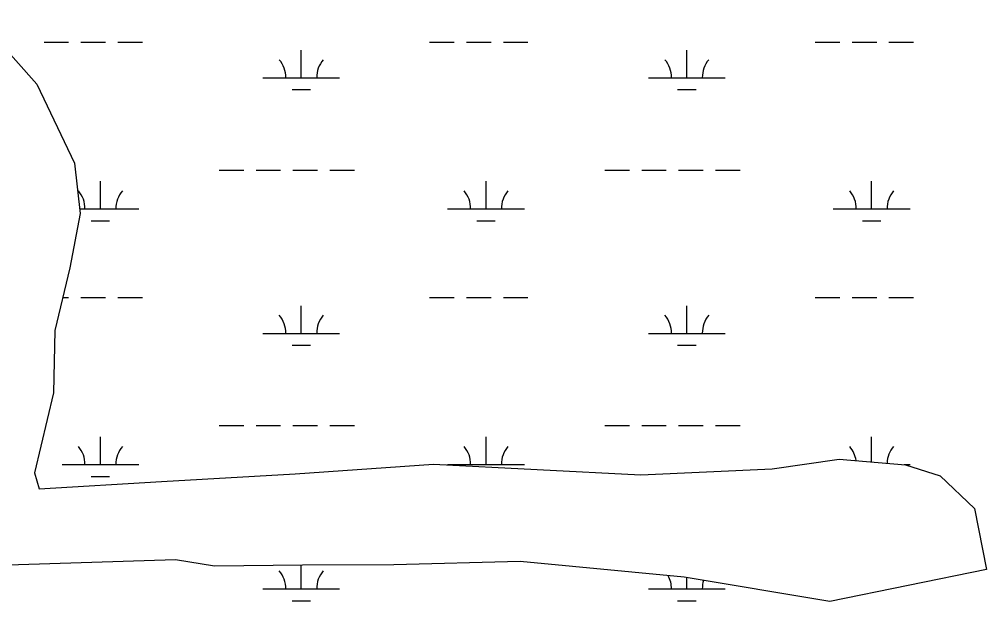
# Model space of a CAD drawing. Extents: x 3177185 to 3215018, y 812988 to 838321.
# Drawn here: x 3208925 to 3210184, y 834290 to 835048 of the extents above; entities that cross this region are included whole.
import ezdxf

# ---------------------------------------------------------------- set-up
doc = ezdxf.new("R2010")
doc.units = 0
doc.layers.add('V-SITE-VEGE', color=7, linetype='Continuous')
doc.layers.add('V-WETL-SWMP', color=7, linetype='Continuous')

msp = doc.modelspace()

# ---------------------------------------------------------------- linework, layer by layer
at = {"layer": 'V-SITE-VEGE'}
for p, q in [((3208872.5, 835048.3), (3208947.7, 834964.1)), ((3208947.7, 834964.1), (3208996.8, 834861.1)), ((3208996.8, 834861.1), (3209004.3, 834795.5)), ((3209004.3, 834795.5), (3208990.9, 834724.7)), ((3208990.9, 834724.7), (3208971.3, 834643.4)), ((3208971.3, 834643.4), (3208969.3, 834562.2)), ((3208969.3, 834562.2), (3208944.6, 834458)), ((3209284, 834456.6), (3209464.2, 834469.5)), ((3209464.2, 834469.5), (3209733.9, 834455.4)), ((3209904.7, 834463.1), (3209992.1, 834475.8)), ((3209992.1, 834475.8), (3210078.6, 834468.6)), ((3210078.6, 834468.6), (3210123.4, 834454.2)), ((3208944.6, 834458), (3208950.9, 834437.2)), ((3209110.2, 834446.9), (3209284, 834456.6)), ((3209733.9, 834455.4), (3209904.7, 834463.1)), ((3210123.4, 834454.2), (3210168.2, 834411.5)), ((3208950.9, 834437.2), (3209110.2, 834446.9)), ((3210168.2, 834411.5), (3210184, 834332.4)), ((3209128.1, 834344.9), (3208884.4, 834337.1)), ((3209179.1, 834336.6), (3209128.1, 834344.9)), ((3209576.9, 834342.7), (3209412.4, 834338.2)), ((3209790.4, 834322.3), (3209576.9, 834342.7)), ((3209293.7, 834337.9), (3209179.1, 834336.6)), ((3209412.4, 834338.2), (3209293.7, 834337.9)), ((3210184, 834332.4), (3209980, 834290.4)), ((3209980, 834290.4), (3209790.4, 834322.3))]:
    msp.add_line(p, q, dxfattribs=at)
at = {"layer": 'V-WETL-SWMP'}
for p, q in [((3208872.5, 835048.3), (3208947.7, 834964.1)), ((3208957.1, 835018.7), (3208989.1, 835018.7)), ((3209005.1, 835018.7), (3209037.1, 835018.7)), ((3209053.1, 835018.7), (3209085.1, 835018.7)), ((3209291.9, 834972.3), (3209291.9, 835008.3)), ((3209459, 835018.7), (3209491, 835018.7)), ((3209507, 835018.7), (3209539, 835018.7)), ((3209555, 835018.7), (3209587, 835018.7)), ((3209793.8, 834972.3), (3209793.8, 835008.3)), ((3209960.9, 835018.7), (3209992.9, 835018.7)), ((3210008.9, 835018.7), (3210040.9, 835018.7)), ((3210056.9, 835018.7), (3210088.9, 835018.7)), ((3209241.9, 834972.3), (3209341.9, 834972.3)), ((3209743.8, 834972.3), (3209843.8, 834972.3)), ((3208947.7, 834964.1), (3208996.8, 834861.1)), ((3209279.9, 834956.9), (3209303.9, 834956.9)), ((3209781.8, 834956.9), (3209805.8, 834956.9)), ((3208996.8, 834861.1), (3209004.3, 834795.5)), ((3209185.1, 834852.2), (3209217.1, 834852.2)), ((3209233.1, 834852.2), (3209265.1, 834852.2)), ((3209281.1, 834852.2), (3209313.1, 834852.2)), ((3209329.1, 834852.2), (3209361.1, 834852.2)), ((3209687, 834852.2), (3209719, 834852.2)), ((3209735, 834852.2), (3209767, 834852.2)), ((3209783, 834852.2), (3209815, 834852.2)), ((3209831, 834852.2), (3209863, 834852.2)), ((3209030.5, 834801.5), (3209030.5, 834837.5)), ((3209532.4, 834801.5), (3209532.4, 834837.5)), ((3210034.3, 834801.5), (3210034.3, 834837.5)), ((3209004.3, 834795.5), (3208990.9, 834724.7)), ((3209003.6, 834801.5), (3209080.5, 834801.5)), ((3209482.4, 834801.5), (3209582.4, 834801.5)), ((3209984.3, 834801.5), (3210084.3, 834801.5)), ((3209018.5, 834786.1), (3209042.5, 834786.1)), ((3209520.4, 834786.1), (3209544.4, 834786.1)), ((3210022.3, 834786.1), (3210046.3, 834786.1)), ((3208990.9, 834724.7), (3208971.3, 834643.4)), ((3208981.6, 834686.1), (3208989.1, 834686.1)), ((3209005.1, 834686.1), (3209037.1, 834686.1)), ((3209053.1, 834686.1), (3209085.1, 834686.1)), ((3209459, 834686.1), (3209491, 834686.1)), ((3209507, 834686.1), (3209539, 834686.1)), ((3209555, 834686.1), (3209587, 834686.1)), ((3209960.9, 834686.1), (3209992.9, 834686.1)), ((3210008.9, 834686.1), (3210040.9, 834686.1)), ((3210056.9, 834686.1), (3210088.9, 834686.1)), ((3209291.9, 834639.6), (3209291.9, 834675.6)), ((3209793.8, 834639.6), (3209793.8, 834675.6)), ((3208971.3, 834643.4), (3208969.3, 834562.2)), ((3209241.9, 834639.6), (3209341.9, 834639.6)), ((3209743.8, 834639.6), (3209843.8, 834639.6)), ((3209279.9, 834624.2), (3209303.9, 834624.2)), ((3209781.8, 834624.2), (3209805.8, 834624.2)), ((3208969.3, 834562.2), (3208944.6, 834458)), ((3209185.1, 834519.6), (3209217.1, 834519.6)), ((3209233.1, 834519.6), (3209265.1, 834519.6)), ((3209281.1, 834519.6), (3209313.1, 834519.6)), ((3209329.1, 834519.6), (3209361.1, 834519.6)), ((3209687, 834519.6), (3209719, 834519.6)), ((3209735, 834519.6), (3209767, 834519.6)), ((3209783, 834519.6), (3209815, 834519.6)), ((3209831, 834519.6), (3209863, 834519.6)), ((3209030.5, 834468.8), (3209030.5, 834504.8)), ((3209532.4, 834468.8), (3209532.4, 834504.8)), ((3210034.3, 834472.3), (3210034.3, 834504.8)), ((3208980.5, 834468.8), (3209080.5, 834468.8)), ((3209284, 834456.6), (3209464.2, 834469.5)), ((3209464.2, 834469.5), (3209733.9, 834455.4)), ((3209482.4, 834468.8), (3209582.4, 834468.8)), ((3209904.7, 834463.1), (3209992.1, 834475.8)), ((3209992.1, 834475.8), (3210078.6, 834468.6)), ((3210076.5, 834468.8), (3210084.3, 834468.8)), ((3210078.6, 834468.6), (3210123.4, 834454.2)), ((3208944.6, 834458), (3208950.9, 834437.2)), ((3209018.5, 834453.4), (3209042.5, 834453.4)), ((3209110.2, 834446.9), (3209284, 834456.6)), ((3209733.9, 834455.4), (3209904.7, 834463.1)), ((3210123.4, 834454.2), (3210168.2, 834411.5)), ((3208950.9, 834437.2), (3209110.2, 834446.9)), ((3210168.2, 834411.5), (3210184, 834332.4)), ((3209128.1, 834344.9), (3208884.4, 834337.1)), ((3209179.1, 834336.6), (3209128.1, 834344.9)), ((3209576.9, 834342.7), (3209412.4, 834338.2)), ((3209790.4, 834322.3), (3209576.9, 834342.7)), ((3209293.7, 834337.9), (3209179.1, 834336.6)), ((3209291.9, 834306.9), (3209291.9, 834337.9)), ((3209412.4, 834338.2), (3209293.7, 834337.9)), ((3210184, 834332.4), (3209980, 834290.4)), ((3209980, 834290.4), (3209790.4, 834322.3)), ((3209793.8, 834306.9), (3209793.8, 834321.7)), ((3209241.9, 834306.9), (3209341.9, 834306.9)), ((3209743.8, 834306.9), (3209843.8, 834306.9)), ((3209279.9, 834291.5), (3209303.9, 834291.5)), ((3209781.8, 834291.5), (3209805.8, 834291.5))]:
    msp.add_line(p, q, dxfattribs=at)
for centre, start, end in [((3209236.7, 834972.8), 359.2282, 40.7718), ((3209347.2, 834972.8), 139.2282, 180.7718), ((3209738.6, 834972.8), 359.2282, 40.7718), ((3209849.1, 834972.8), 139.2282, 180.7718), ((3208975.2, 834802), 359.2282, 40.7718), ((3209085.7, 834802), 139.2282, 180.7718), ((3209477.2, 834802), 359.2282, 40.7718), ((3209587.6, 834802), 139.2282, 180.7718), ((3209979.1, 834802), 359.2282, 40.7718), ((3210089.6, 834802), 139.2282, 180.7718), ((3209236.7, 834640.1), 359.2282, 40.7718), ((3209347.2, 834640.1), 139.2282, 180.7718), ((3209738.6, 834640.1), 359.2282, 40.7718), ((3209849.1, 834640.1), 139.2282, 180.7718), ((3208975.2, 834469.3), 359.2282, 40.7718), ((3209085.7, 834469.3), 139.2282, 180.7718), ((3209477.2, 834469.3), 359.2282, 40.7718), ((3209587.6, 834469.3), 139.2282, 180.7718), ((3209979.1, 834469.3), 7.6126, 40.7718), ((3210089.6, 834469.3), 139.2282, 177.8043), ((3209236.7, 834307.4), 359.2282, 40.7718), ((3209347.2, 834307.4), 139.2282, 180.7718), ((3209738.6, 834307.4), 359.2282, 28.5261), ((3209849.1, 834307.4), 162.4549, 180.7718)]:
    msp.add_arc(centre, 35.2, start, end, dxfattribs=at)

doc.saveas('drawing.dxf')
